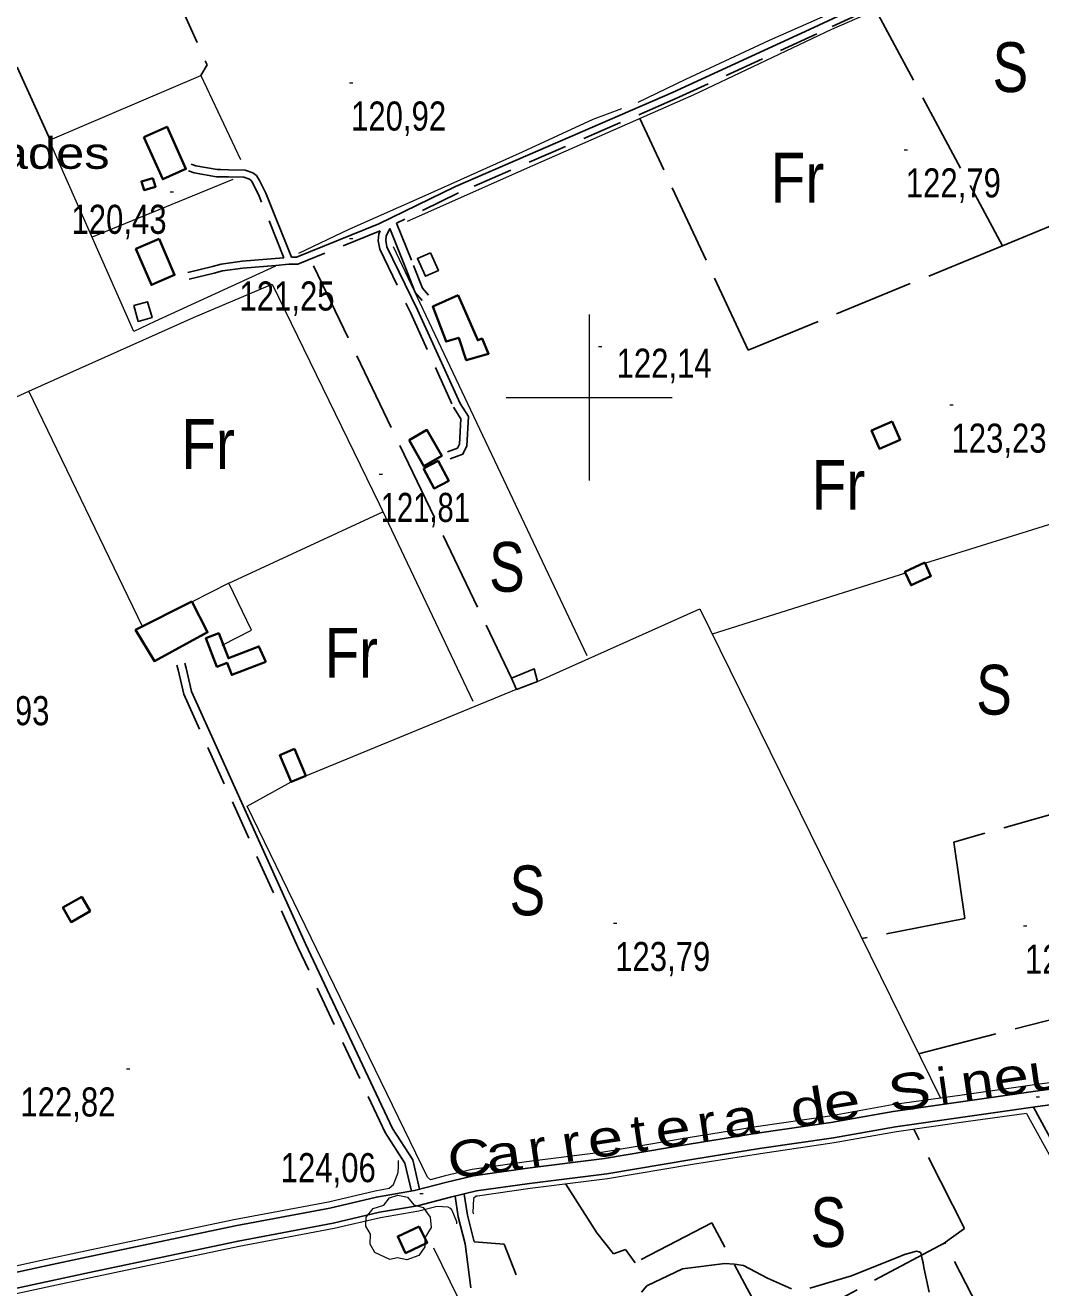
# Model space of a CAD drawing. Extents: x 487425 to 492029, y 4383576 to 4386788.
# Drawn here: x 487830.3 to 488136, y 4385232 to 4385612 of the extents above; entities that cross this region are included whole.
import ezdxf
from ezdxf.enums import TextEntityAlignment as Align

# ---------------------------------------------------------------- set-up
doc = ezdxf.new("R2010")
doc.units = 0
doc.header["$LTSCALE"] = 4
doc.linetypes.add('LONG_DASHED', pattern=[7.5, 6, -1.5])
doc.linetypes.add('MEDIUM_DASHED', pattern=[4.5, 3, -1.5])
for name, color, linetype, lineweight in [('1', 7, 'Continuous', 13), ('21', 7, 'Continuous', 25), ('25', 7, 'LONG_DASHED', 25), ('29', 7, 'Continuous', 13), ('36', 7, 'Continuous', 25), ('38', 7, 'Continuous', 25), ('47', 7, 'Continuous', 35), ('51', 7, 'Continuous', 13), ('7', 7, 'Continuous', 13), ('8', 7, 'Continuous', 25)]:
    doc.layers.add(name, color=color, linetype=linetype, lineweight=lineweight)
doc.layers.add('31', color=7, linetype='Continuous')
doc.layers.add('5', color=7, linetype='Continuous')

msp = doc.modelspace()

# ---------------------------------------------------------------- linework, layer by layer
at = {"layer": '1'}
for p, q in [((488000, 4385525), (488000, 4385475)), ((487975, 4385500), (488025, 4385500))]:
    msp.add_line(p, q, dxfattribs=at)
at = {"layer": '21'}
for points in [[(487952.23, 4385543.58), (487954.64, 4385538.24), (487950.72, 4385536.47), (487948.31, 4385541.81)], [(487862.92, 4385527.64), (487864.28, 4385522.87), (487868.43, 4385524.05), (487867.07, 4385528.82)], [(487984.45, 4385414.55), (487978.19, 4385412.14), (487976.66, 4385415.54), (487983.49, 4385418.3)]]:
    msp.add_lwpolyline(points, close=True, dxfattribs=at)
at = {"layer": '25'}
for p, q in [((488124.43, 4385545.67), (488168.22, 4385563.7)), ((487917.07, 4385539.62), (487976.66, 4385415.54))]:
    msp.add_line(p, q, dxfattribs=at)
for points in [[(487846.95, 4385778.53), (487905.9, 4385684.92), (487859.88, 4385656.11), (487885.05, 4385600.08), (487883.14, 4385596.95)], [(487837.76, 4385577.59), (487809.28, 4385639.95), (487792.76, 4385677.09)], [(488086.3, 4385616.63), (488124.43, 4385545.67), (488047.92, 4385514.2), (488015.26, 4385583.99)], [(488176.82, 4385385.35), (488109.78, 4385366.16), (488113.12, 4385343.16), (488082.13, 4385337.13)], [(488099.18, 4385302.45), (488141.97, 4385313.43), (488169.87, 4385319.94), (488190.48, 4385325.91)], [(488106.6, 4385245.27), (488113.04, 4385249.84), (488097.8, 4385279.71)], [(488055.15, 4385217.83), (488036.91, 4385251.6), (488013.89, 4385239.56), (488010.93, 4385243.57), (488007.39, 4385242.19), (488002.29, 4385248.55), (487992.99, 4385263.22)], [(487865.72, 4385047.79), (488134.73, 4385191.9), (488107.14, 4385245.55), (487990.61, 4385183.42)]]:
    msp.add_lwpolyline(points, dxfattribs=at)
at = {"layer": '29'}
msp.add_lwpolyline([(487940.06, 4385240.48), (487935.52, 4385242.6), (487934.11, 4385245.14), (487934.21, 4385248.12), (487932.84, 4385250.53), (487932.88, 4385253.28), (487935.04, 4385255.88), (487938.23, 4385256.88), (487939.88, 4385259.07), (487942.45, 4385259.9), (487945.31, 4385259.25), (487947.26, 4385256.98), (487950.07, 4385256.16), (487952.2, 4385253.31), (487952.44, 4385250.18), (487950.56, 4385247.03), (487950.56, 4385244.35), (487948.74, 4385241.74), (487945.12, 4385240.4), (487942.35, 4385241.03)], close=True, dxfattribs=at)
at = {"layer": '36'}
for points in [[(487819.95, 4385235), (487835.58, 4385238.4), (487848.67, 4385241.18), (487893.44, 4385250.64), (487921.99, 4385256.02), (487935.99, 4385259.31), (487947.4, 4385261.28), (487957.19, 4385263.78), (487965.2, 4385265.73), (487981.46, 4385268.04), (488004.65, 4385270.93), (488030.17, 4385275.22), (488050.63, 4385278.51), (488072.79, 4385281.78), (488091.52, 4385285.1), (488112.59, 4385288.08), (488133.7, 4385291.07), (488161.42, 4385294.81)], [(487820.72, 4385230.39), (487836.56, 4385233.84), (487849.64, 4385236.62), (487894.35, 4385246.07), (487922.96, 4385251.46), (487936.92, 4385254.74), (487948.38, 4385256.72), (487958.32, 4385259.26), (487966.08, 4385261.16), (487982.08, 4385263.42), (488005.32, 4385266.32), (488030.93, 4385270.62), (488051.34, 4385273.9), (488073.54, 4385277.17), (488092.25, 4385280.49), (488113.24, 4385283.47), (488134.34, 4385286.46), (488162.09, 4385290.2)]]:
    msp.add_lwpolyline(points, dxfattribs=at)
at = {"layer": '38'}
for p, q in [((488133.83, 4385286.4), (488172.97, 4385213.77)), ((487962.74, 4385245.2), (487964.44, 4385232.02))]:
    msp.add_line(p, q, dxfattribs=at)
for points in [[(488135.61, 4385640.72), (488133.07, 4385640.17), (488128.2, 4385638.77), (488120.31, 4385634.64), (488099.53, 4385626.32), (488067.69, 4385611.37), (488025.09, 4385591.83), (487959.78, 4385563.53), (487936.71, 4385552.25), (487911.88, 4385542.26), (487910.41, 4385542.24)], [(487910.41, 4385542.24), (487902.66, 4385561.48), (487900.79, 4385565.34), (487899.86, 4385566.82), (487898.78, 4385567.62), (487896.48, 4385568.41), (487891.46, 4385568.55), (487889.05, 4385568.58), (487888.06, 4385568.59), (487881.66, 4385569.68), (487880.18, 4385570.26)], [(487940, 4385550.91), (487938.9, 4385548.55), (487938.82, 4385547.29), (487939.15, 4385545.31), (487948.36, 4385526.35), (487961.15, 4385498.18), (487963.73, 4385494.23), (487963.24, 4385485.41), (487962.03, 4385482.9), (487958.15, 4385481.52)], [(487940, 4385550.91), (487944.8, 4385538.85), (487947.64, 4385531.57), (487949.71, 4385529.14)], [(487908.14, 4385542.08), (487905.53, 4385541.81), (487895.52, 4385541.02), (487889.2, 4385540.17), (487886.6, 4385539.44), (487879.16, 4385537.65)], [(487949, 4385261.69), (487946.9, 4385270.55), (487940.8, 4385279.94), (487914.61, 4385335.53), (487880.33, 4385411.52), (487878.72, 4385418.56), (487878.35, 4385420)], [(487962.37, 4385260.2), (487963.37, 4385253.89), (487965.43, 4385245.89)], [(487965.43, 4385245.89), (487974.42, 4385245.11), (487978.06, 4385235.92)]]:
    msp.add_lwpolyline(points, dxfattribs=at)
at = {"layer": '38', "linetype": 'MEDIUM_DASHED'}
for points in [[(488136.44, 4385638.73), (488133.59, 4385638.11), (488129, 4385636.78), (488121.2, 4385632.7), (488100.38, 4385624.37), (488068.58, 4385609.44), (488025.96, 4385589.89), (487960.67, 4385561.6), (487942.07, 4385552.5)], [(487908.14, 4385542.08), (487900.69, 4385560.61), (487898.91, 4385564.29), (487898.25, 4385565.33), (487897.76, 4385565.69), (487896.09, 4385566.27), (487891.42, 4385566.4), (487889.03, 4385566.42), (487887.87, 4385566.44), (487881.07, 4385567.59), (487879.39, 4385568.26)], [(487942.07, 4385552.5), (487947.13, 4385539.77), (487949.82, 4385532.87), (487951.62, 4385530.76)], [(487937.12, 4385550.11), (487912.31, 4385540.14), (487909.66, 4385540.09), (487905.72, 4385539.69), (487895.75, 4385538.9), (487889.63, 4385538.08), (487887.13, 4385537.38), (487879.66, 4385535.58)], [(487937.12, 4385550.11), (487936.66, 4385549.13), (487936.54, 4385547.17), (487936.96, 4385544.62), (487946.3, 4385525.39), (487959.15, 4385497.08), (487961.42, 4385493.61), (487961, 4385485.99), (487960.39, 4385484.73), (487957.39, 4385483.66)], [(487946.57, 4385261.14), (487944.58, 4385269.56), (487938.63, 4385278.73), (487912.35, 4385334.49), (487877.97, 4385410.72), (487876.3, 4385417.98), (487875.94, 4385419.4)], [(487959.66, 4385259.59), (487960.64, 4385253.33), (487962.74, 4385245.2)]]:
    msp.add_lwpolyline(points, dxfattribs=at)
at = {"layer": '47'}
for points in [[(487865.98, 4385578.39), (487871.64, 4385565.69), (487878.62, 4385568.8), (487872.96, 4385581.5)], [(487868.69, 4385566.06), (487869.48, 4385563.45), (487866.02, 4385562.41), (487865.23, 4385565.02)], [(487870.58, 4385547.73), (487875.24, 4385536.88), (487868.25, 4385533.88), (487863.59, 4385544.73)], [(487960.64, 4385530.8), (487966.48, 4385517.23), (487967.77, 4385517.74), (487969.74, 4385513.14), (487963.04, 4385511.19), (487960.79, 4385517.97), (487956.95, 4385516.81), (487952.95, 4385527.36)], [(488091.27, 4385492.78), (488085.03, 4385490.07), (488087.42, 4385484.57), (488093.66, 4385487.28)], [(487945.81, 4385487.16), (487950.28, 4385479.32), (487955.66, 4385482.39), (487951.19, 4385490.23)], [(487950.14, 4385478.63), (487953.36, 4385472.6), (487957.75, 4385474.94), (487954.53, 4385480.97)], [(488101.06, 4385450.28), (488095.08, 4385447.54), (488096.93, 4385443.5), (488102.91, 4385446.24)], [(487880.44, 4385438.61), (487863.46, 4385430.03), (487869.13, 4385420.66), (487885.14, 4385429.33)], [(487902.66, 4385420.43), (487892.42, 4385416.49), (487891.02, 4385420.1), (487887.95, 4385418.93), (487884.66, 4385427.54), (487888.52, 4385429.03), (487891.42, 4385421.51), (487900.59, 4385425.05)], [(487911.29, 4385394.22), (487914.77, 4385386.16), (487910.36, 4385384.26), (487906.88, 4385392.32)], [(487847.32, 4385349.71), (487841.6, 4385346.45), (487844.08, 4385342.1), (487849.8, 4385345.36)], [(487948.9, 4385250.5), (487942.4, 4385247.45), (487944.75, 4385242.45), (487951.25, 4385245.5)]]:
    msp.add_lwpolyline(points, close=True, dxfattribs=at)
at = {"layer": '51'}
for p, q in [((487892.76, 4385565.63), (487850.4, 4385548.21)), ((487999.39, 4385422.25), (487941.15, 4385545.35)), ((487700.16, 4385442.56), (487831.34, 4385501.87)), ((487865.57, 4385431.1), (487831.39, 4385501.89)), ((488204.05, 4385482.12), (488099.36, 4385449.5)), ((487891.53, 4385444.11), (487937.95, 4385465.62)), ((488095.29, 4385447.08), (488037.1, 4385428.73)), ((487914.77, 4385386.16), (487978.19, 4385412.16)), ((488131.66, 4385284.51), (488171.25, 4385212.43)), ((487953.17, 4385244.08), (487982.34, 4385184.42))]:
    msp.add_line(p, q, dxfattribs=at)
for points in [[(488133.77, 4385643.05), (488106.49, 4385630.65), (488084.77, 4385620.99), (488054.24, 4385607.46), (488029.05, 4385595.74), (488014.71, 4385588.78)], [(487945.29, 4385553.11), (487983.06, 4385569.78), (488031.62, 4385591.21), (488073.11, 4385610.85), (488098.29, 4385621.89), (488108.09, 4385626.2), (488117.89, 4385630.59), (488132.52, 4385636.8), (488134.31, 4385636.48)], [(487905.6, 4385539.53), (487869.32, 4385522.84), (487862.91, 4385519.83), (487837.9, 4385576.54), (487837.76, 4385577.59), (487883.14, 4385596.95), (487895.08, 4385571.61)], [(488009.74, 4385586.88), (488001.15, 4385583.68), (487979.88, 4385573.8), (487950.55, 4385560.7), (487927.7, 4385550.53), (487912.54, 4385543.35)], [(487831.34, 4385501.87), (487880.89, 4385524.06), (487904.63, 4385534.14), (487936.82, 4385467.98), (487965.02, 4385408.62)], [(487889.52, 4385425.45), (487898.42, 4385429.93), (487891.53, 4385444.11), (487880.52, 4385438.46)], [(487984.45, 4385414.55), (488033.31, 4385436.42), (488105.75, 4385289.09)], [(487952.28, 4385264.54), (487951.31, 4385265.26), (487897.07, 4385376.98), (487910.36, 4385384.26)], [(488284.67, 4385315.86), (488279.43, 4385314.88), (488245.59, 4385309.88), (488193.34, 4385301.85), (488161.14, 4385296.74), (488133.43, 4385293), (488112.32, 4385290.01), (488091.21, 4385287.03), (488072.48, 4385283.71), (488050.33, 4385280.44), (488029.85, 4385277.14), (488004.37, 4385272.86), (487981.2, 4385269.97), (487964.83, 4385267.65), (487956.72, 4385265.67), (487952.28, 4385264.54)], [(488131.66, 4385284.51), (488113.46, 4385281.93), (488092.5, 4385278.95), (488073.79, 4385275.63), (488051.58, 4385272.36), (488031.18, 4385269.08), (488005.55, 4385264.78), (487982.29, 4385261.87), (487966.38, 4385259.63), (487965.99, 4385259.54)], [(487939.85, 4385261.95), (487941.16, 4385263.05), (487942.24, 4385265.88), (487942.48, 4385266.71), (487942.65, 4385268.58), (487942.67, 4385270.31)], [(487804.8, 4385235.79), (487812.37, 4385236.08), (487819.63, 4385236.93), (487835.17, 4385240.31), (487848.27, 4385243.09), (487893.06, 4385252.55), (487921.59, 4385257.93), (487935.6, 4385261.22), (487939.85, 4385261.95)], [(487805.1, 4385227.62), (487813, 4385227.92), (487820.98, 4385228.85), (487836.89, 4385232.32), (487849.96, 4385235.09), (487894.66, 4385244.54), (487923.28, 4385249.93), (487937.23, 4385253.21), (487948.71, 4385255.19), (487954.3, 4385256.62)], [(487954.3, 4385256.62), (487957.44, 4385256.41), (487958.19, 4385256.02), (487958.7, 4385255.34), (487960.09, 4385251.95), (487960.08, 4385251.28)], [(487965.99, 4385259.54), (487965.2, 4385258.87), (487965, 4385254.67), (487965.22, 4385254.22)]]:
    msp.add_lwpolyline(points, dxfattribs=at)
at = {"layer": '7'}
for p, q in [((487927.85, 4385594.71), (487928.85, 4385594.71)), ((488094.85, 4385574.58), (488095.85, 4385574.58)), ((487873.92, 4385561.94), (487874.92, 4385561.94)), ((487927.85, 4385547.82), (487928.85, 4385547.82)), ((488002.8, 4385515.31), (488003.8, 4385515.31)), ((488108.6, 4385497.75), (488109.6, 4385497.75)), ((487936.79, 4385476.9), (487937.79, 4385476.9)), ((488007.35, 4385341.73), (488008.35, 4385341.73)), ((488130.75, 4385340.93), (488131.75, 4385340.93)), ((487860.71, 4385297.94), (487861.71, 4385297.94)), ((488134.59, 4385289.5), (488135.59, 4385289.5)), ((487949.03, 4385260.4), (487950.03, 4385260.4))]:
    msp.add_line(p, q, dxfattribs=at)
at = {"layer": '8'}
for points in [[(488066.46, 4385231.86), (488079.05, 4385235.6), (488090.75, 4385240.37), (488093.06, 4385241.27), (488094.97, 4385241.98), (488098.53, 4385243.01), (488099.3, 4385242.84), (488099.46, 4385242.79), (488099.59, 4385242.75), (488099.84, 4385242.58), (488100.28, 4385240.66), (488100.53, 4385239.5), (488100.82, 4385238.08), (488102.35, 4385230.69)], [(488015.81, 4385230.65), (488017.42, 4385232.64), (488028.13, 4385237.68), (488040.89, 4385239.29), (488043.8, 4385239.12), (488046.44, 4385238.69), (488053.73, 4385234.95), (488060.97, 4385231.72)]]:
    msp.add_lwpolyline(points, dxfattribs=at)

# ---------------------------------------------------------------- texts
at = {"layer": '31'}
for s, width, p in [('S', 0.8, (488126.84, 4385591.93)), ('Fr', 0.85, (488062.76, 4385558.64)), ('Fr', 0.85, (487885.31, 4385478.51)), ('Fr', 0.85, (488075.09, 4385466.18)), ('S', 0.8, (487975.28, 4385441.52)), ('Fr', 0.85, (487928.44, 4385415.63)), ('S', 0.8, (488121.91, 4385404.54)), ('S', 0.8, (487981.43, 4385344.13)), ('S', 0.8, (488072.03, 4385244.26))]:
    msp.add_text(s, height=15, dxfattribs=dict(at, width=width)).set_placement(p, align=Align.CENTER)
at = {"layer": '5', "width": 1.2}
msp.add_text('Can Terrades', height=9.5, dxfattribs=at).set_placement((487855.66, 4385568.83), align=Align.RIGHT)
at = {"layer": '5'}
msp.add_text('i', height=10.99, rotation=8.126, dxfattribs=at).set_placement((488107.35, 4385287.22), align=Align.CENTER)
for s, rotation, width, p in [('e', 8.205, 1.3, (488127.74, 4385290.17)), ('u', 8.205, 1.2, (488137.94, 4385291.63)), ('S', 8.126, 1.3, (488097.15, 4385285.76)), ('n', 8.205, 1.2, (488117.55, 4385288.69)), ('d', 9.362, 1.3, (488066.75, 4385280.94)), ('e', 9.362, 1.35, (488076.91, 4385282.62)), ('a', 8.504, 1.3, (488046.28, 4385277.7)), ('t', 8.478, 1.1, (488015.76, 4385273.13)), ('e', 8.478, 1.3, (488025.95, 4385274.66)), ('r', 8.504, 1.15, (488036.14, 4385276.17)), ('r', 8.478, 1.15, (487995.39, 4385270.1)), ('e', 8.478, 1.3, (488005.58, 4385271.62)), ('C', 8.1, 1.25, (487964.78, 4385265.61)), ('a', 8.1, 1.3, (487974.94, 4385267.05)), ('r', 8.478, 1.15, (487985.2, 4385268.58))]:
    msp.add_text(s, height=10.99, rotation=rotation, dxfattribs=dict(at, width=width)).set_placement(p, align=Align.CENTER)
at = {"layer": '7'}
for s, width, p in [('120,92', 0.8, (487928.35, 4385580.34)), ('122,79', 0.8, (488095.35, 4385560.21)), ('120,43', 0.8, (487844.18, 4385549.25)), ('121,25', 0.8, (487894.75, 4385526.17)), ('122,14', 0.8, (488008.28, 4385505.93)), ('123,23', 0.8, (488109.1, 4385483.38)), ('121,81', 0.75, (487937.29, 4385462.53)), ('121,93', 0.8, (487808.91, 4385401.35)), ('123,79', 0.8, (488007.85, 4385327.36)), ('123,53', 0.8, (488131.25, 4385326.56)), ('122,82', 0.8, (487828.8, 4385283.57)), ('124,06', 0.8, (487907.17, 4385263.8))]:
    msp.add_text(s, height=8.75, dxfattribs=dict(at, width=width)).set_placement(p)

doc.saveas('drawing.dxf')
